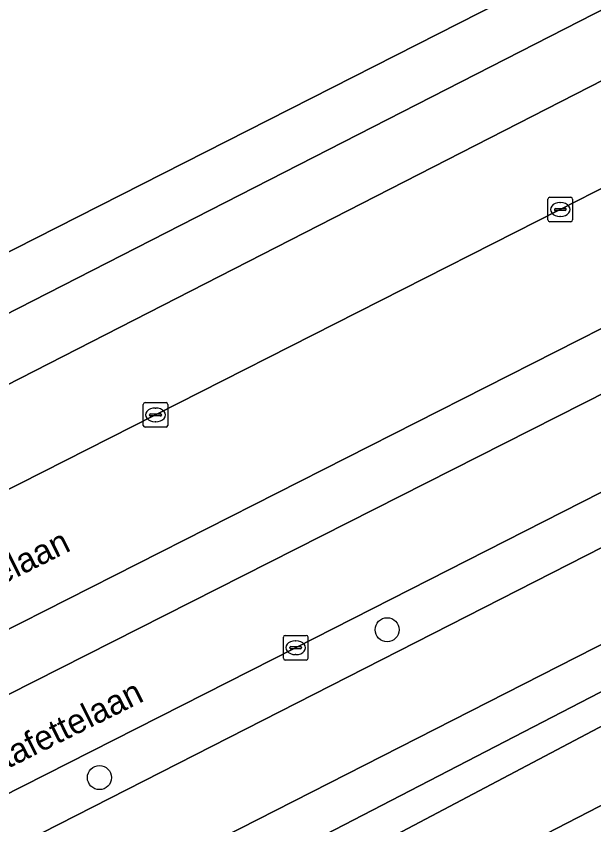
# Model space of a CAD drawing. Extents: x 158835 to 160077, y 386387 to 387778.
# Drawn here: x 159393.25 to 159416.72, y 386944.24 to 386977.13 of the extents above; entities that cross this region are included whole.
import ezdxf

# ---------------------------------------------------------------- set-up
doc = ezdxf.new("R2010")
doc.units = 0
for name, color, linetype in [('IMGEO_Berm_groen', 7, 'Continuous'), ('IMGEO_Boom', 7, 'Continuous'), ('IMGEO_Fietspad_gesloten', 7, 'Continuous'), ('IMGEO_Groenvoorziening', 7, 'Continuous'), ('IMGEO_Kolk', 7, 'Continuous'), ('IMGEO_Loofbos', 7, 'Continuous'), ('IMGEO_Oever', 7, 'Continuous'), ('IMGEO_Openbare_ruimte_label', 7, 'Continuous'), ('IMGEO_Rijbaan_lokaal_gesloten', 7, 'Continuous'), ('IMGEO_Voetpad_open', 7, 'Continuous'), ('IMGEO_Waterloop', 7, 'Continuous')]:
    doc.layers.add(name, color=color, linetype=linetype)

msp = doc.modelspace()

# ---------------------------------------------------------------- linework, layer by layer
at = {"layer": 'IMGEO_Berm_groen'}
for points in [[(159428.091, 386980.187), (159382.431, 386956.783)], [(159384.924, 386953.836), (159386.022, 386954.376), (159398.908, 386960.912), (159415.355, 386969.266), (159429.86, 386976.665)], [(159432.141, 386972.104), (159389.664, 386950.538)], [(159384.418, 386945.227), (159433.268, 386969.982)], [(159434.931, 386966.882), (159434.868, 386966.85), (159404.602, 386951.444), (159392.61, 386945.349), (159391.514, 386944.789), (159382.575, 386940.303)], [(159387.376, 386940.385), (159435.723, 386965.048)]]:
    msp.add_lwpolyline(points, dxfattribs=at)
at = {"layer": 'IMGEO_Boom'}
for centre in [(159408.319, 386952.174), (159396.629, 386946.159)]:
    msp.add_circle(centre, 0.489, dxfattribs=at)
at = {"layer": 'IMGEO_Fietspad_gesloten'}
for points in [[(159382.431, 386956.783), (159428.091, 386980.187), (159426.93, 386982.455), (159381.329, 386959.114)], [(159386.519, 386936.025), (159434.012, 386960.244), (159437.242, 386961.891), (159435.723, 386965.048), (159387.376, 386940.385)]]:
    msp.add_lwpolyline(points, dxfattribs=at)
at = {"layer": 'IMGEO_Groenvoorziening'}
msp.add_lwpolyline([(159332.172, 386900.099), (159339.03, 386909.825), (159341.407, 386912.222), (159344.595, 386914.968), (159353.41, 386920.761), (159367.113, 386928.324), (159370.995, 386929.506), (159385.785, 386933.475), (159425.412, 386953.997), (159434.793, 386958.672), (159434.012, 386960.244), (159386.519, 386936.025)], dxfattribs=at)
at = {"layer": 'IMGEO_Kolk'}
for p, q in [((159414.854, 386968.841), (159414.854, 386969.693)), ((159414.929, 386969.767), (159415.781, 386969.767)), ((159415.855, 386969.693), (159415.855, 386968.841)), ((159415.156, 386969.31), (159415.554, 386969.31)), ((159415.342, 386969.547), (159415.367, 386969.547)), ((159415.113, 386969.261), (159415.113, 386969.273)), ((159415.551, 386969.224), (159415.153, 386969.224)), ((159415.365, 386968.987), (159415.34, 386968.987)), ((159415.597, 386969.273), (159415.597, 386969.261)), ((159415.781, 386968.767), (159414.929, 386968.767)), ((159398.482, 386961.413), (159399.334, 386961.413)), ((159398.407, 386960.487), (159398.407, 386961.339)), ((159398.895, 386961.193), (159398.92, 386961.193)), ((159399.408, 386961.339), (159399.408, 386960.487)), ((159398.666, 386960.907), (159398.666, 386960.919)), ((159399.104, 386960.87), (159398.706, 386960.87)), ((159398.709, 386960.956), (159399.107, 386960.956)), ((159399.15, 386960.919), (159399.15, 386960.907)), ((159399.334, 386960.413), (159398.482, 386960.413)), ((159398.918, 386960.633), (159398.893, 386960.633)), ((159404.102, 386951.017), (159404.102, 386951.869)), ((159404.177, 386951.943), (159405.029, 386951.943)), ((159405.103, 386951.869), (159405.103, 386951.017)), ((159404.59, 386951.723), (159404.615, 386951.723)), ((159404.361, 386951.437), (159404.361, 386951.449)), ((159404.799, 386951.4), (159404.401, 386951.4)), ((159404.404, 386951.486), (159404.802, 386951.486)), ((159404.845, 386951.449), (159404.845, 386951.437)), ((159405.029, 386950.943), (159404.177, 386950.943)), ((159404.613, 386951.163), (159404.588, 386951.163))]:
    msp.add_line(p, q, dxfattribs=at)
for points in [[(159414.854, 386968.841), (159414.854, 386969.693)], [(159414.929, 386969.767), (159415.781, 386969.767)], [(159415.855, 386969.693), (159415.855, 386968.841)], [(159415.781, 386968.767), (159414.929, 386968.767)], [(159398.482, 386961.413), (159399.334, 386961.413)], [(159398.407, 386960.487), (159398.407, 386961.339)], [(159399.408, 386961.339), (159399.408, 386960.487)], [(159399.334, 386960.413), (159398.482, 386960.413)], [(159404.102, 386951.017), (159404.102, 386951.869)], [(159404.177, 386951.943), (159405.029, 386951.943)], [(159405.103, 386951.869), (159405.103, 386951.017)], [(159405.029, 386950.943), (159404.177, 386950.943)]]:
    msp.add_lwpolyline(points, dxfattribs=at)
for centre, radius, start, end in [((159414.931, 386969.691), 0.0765, 91.552, 178.448), ((159414.931, 386969.691), 0.0765, 91.552, 178.448), ((159415.779, 386969.691), 0.0765, 1.552, 88.448), ((159415.779, 386969.691), 0.0765, 1.552, 88.448), ((159415.153, 386969.27), 0.0403, 85.8775, 175.7526), ((159415.558, 386969.272), 0.0386, 1.7309, 96.639), ((159415.15, 386969.26), 0.0366, 178.938, 274.7102), ((159415.554, 386969.267), 0.043, 264.8664, 352.4533), ((159414.931, 386968.843), 0.0765, 181.552, 268.448), ((159414.931, 386968.843), 0.0765, 181.552, 268.448), ((159415.779, 386968.843), 0.0765, 271.552, 358.448), ((159415.779, 386968.843), 0.0765, 271.552, 358.448), ((159398.484, 386961.337), 0.0765, 91.552, 178.448), ((159398.484, 386961.337), 0.0765, 91.552, 178.448), ((159399.332, 386961.337), 0.0765, 1.552, 88.448), ((159399.332, 386961.337), 0.0765, 1.552, 88.448), ((159398.706, 386960.916), 0.0403, 85.8775, 175.7526), ((159398.703, 386960.906), 0.0366, 178.938, 274.7102), ((159399.107, 386960.913), 0.043, 264.8664, 352.4533), ((159399.111, 386960.918), 0.0386, 1.7309, 96.639), ((159398.484, 386960.489), 0.0765, 181.552, 268.448), ((159398.484, 386960.489), 0.0765, 181.552, 268.448), ((159399.332, 386960.489), 0.0765, 271.552, 358.448), ((159399.332, 386960.489), 0.0765, 271.552, 358.448), ((159404.179, 386951.867), 0.0765, 91.552, 178.448), ((159404.179, 386951.867), 0.0765, 91.552, 178.448), ((159405.027, 386951.867), 0.0765, 1.552, 88.448), ((159405.027, 386951.867), 0.0765, 1.552, 88.448), ((159404.401, 386951.446), 0.0403, 85.8775, 175.7526), ((159404.398, 386951.436), 0.0366, 178.938, 274.7102), ((159404.802, 386951.443), 0.043, 264.8664, 352.4533), ((159404.806, 386951.448), 0.0386, 1.7309, 96.639), ((159404.179, 386951.019), 0.0765, 181.552, 268.448), ((159404.179, 386951.019), 0.0765, 181.552, 268.448), ((159405.027, 386951.019), 0.0765, 271.552, 358.448), ((159405.027, 386951.019), 0.0765, 271.552, 358.448)]:
    msp.add_arc(centre, radius, start, end, dxfattribs=at)
for centre, major_axis, ratio, start_param, end_param in [((159415.341, 386969.267), (-0.387, 0.002), 0.722429, 4.712389, 7.853982), ((159415.366, 386969.267), (-0.39, 0.002), 0.717154, 1.570796, 4.712389), ((159398.894, 386960.913), (-0.387, 0.002), 0.722429, 4.712389, 7.853982), ((159398.919, 386960.913), (-0.39, 0.002), 0.717154, 1.570796, 4.712389), ((159404.589, 386951.443), (-0.387, 0.002), 0.722429, 4.712389, 7.853982), ((159404.614, 386951.443), (-0.39, 0.002), 0.717154, 1.570796, 4.712389)]:
    msp.add_ellipse(centre, major_axis=major_axis, ratio=ratio, start_param=start_param, end_param=end_param, dxfattribs=at)
at = {"layer": 'IMGEO_Loofbos'}
msp.add_lwpolyline([(159378.735, 386960.331), (159380.296, 386961.115), (159456.761, 387000)], dxfattribs=at)
at = {"layer": 'IMGEO_Oever'}
for points in [[(159434.793, 386958.672), (159425.412, 386953.997), (159385.785, 386933.475), (159370.995, 386929.506), (159367.113, 386928.324), (159353.41, 386920.761), (159344.595, 386914.968), (159341.407, 386912.222), (159339.03, 386909.825), (159332.172, 386900.099)], [(159387.446, 386932.829), (159408.678, 386943.835), (159434.099, 386957.264), (159434.364, 386956.666), (159435.524, 386957.108), (159436.161, 386955.67), (159435.349, 386955.342), (159435.657, 386954.536), (159419.477, 386946.302), (159407.957, 386940.347), (159397.3, 386934.967), (159384.343, 386928.827), (159383.419, 386928.396), (159370.134, 386925.09), (159368.82, 386924.762), (159364.692, 386922.482), (159349.703, 386914.207), (159347.074, 386912.4), (159345.062, 386910.614), (159342.31, 386907.883), (159334.364, 386897.636), (159332.269, 386896.343), (159329.559, 386895.829), (159329.252, 386895.292)]]:
    msp.add_lwpolyline(points, dxfattribs=at)
at = {"layer": 'IMGEO_Rijbaan_lokaal_gesloten'}
for points in [[(159432.141, 386972.104), (159429.86, 386976.665), (159415.355, 386969.266), (159398.908, 386960.912), (159386.022, 386954.376), (159384.924, 386953.836)], [(159389.664, 386950.538), (159432.141, 386972.104)], [(159434.868, 386966.85), (159433.268, 386969.982), (159384.418, 386945.227)], [(159382.575, 386940.303), (159391.514, 386944.789), (159392.61, 386945.349), (159404.602, 386951.444), (159434.868, 386966.85)]]:
    msp.add_lwpolyline(points, dxfattribs=at)
at = {"layer": 'IMGEO_Voetpad_open'}
for points in [[(159544.906, 387044.825), (159524.214, 387034.303), (159500, 387021.989), (159463.326, 387003.338), (159456.761, 387000), (159380.296, 386961.115), (159378.735, 386960.331)], [(159381.329, 386959.114), (159426.93, 386982.455), (159427.151, 386982.568), (159457.994, 386998.14), (159461.651, 387000), (159500, 387019.508)]]:
    msp.add_lwpolyline(points, dxfattribs=at)
at = {"layer": 'IMGEO_Waterloop'}
msp.add_lwpolyline([(159383.419, 386928.396), (159384.343, 386928.827), (159397.3, 386934.967), (159407.957, 386940.347), (159419.477, 386946.302), (159435.657, 386954.536), (159435.349, 386955.342), (159436.161, 386955.67), (159435.524, 386957.108), (159434.364, 386956.666), (159434.099, 386957.264), (159408.678, 386943.835), (159387.446, 386932.829)], dxfattribs=at)

# ---------------------------------------------------------------- texts
at = {"layer": 'IMGEO_Openbare_ruimte_label'}
for p in [(159388.531, 386951.937), (159391.502, 386945.818)]:
    msp.add_text('Estafettelaan', height=1, rotation=26.4369, dxfattribs=at).set_placement(p)

doc.saveas('drawing.dxf')
